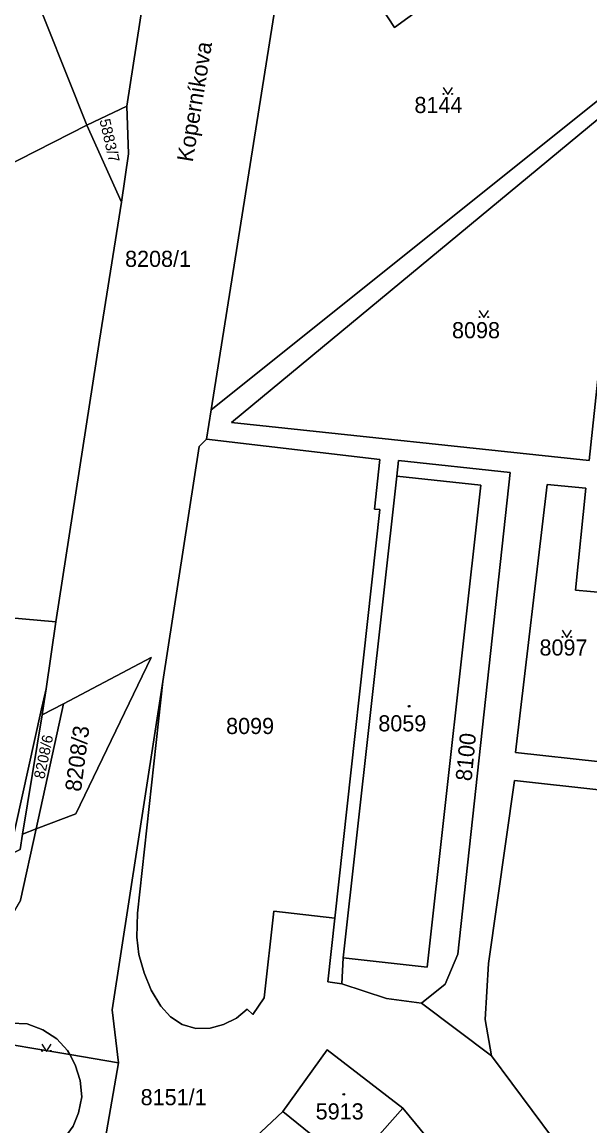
# Model space of a CAD drawing. Extents: x -596233 to -595156, y -1161235 to -1159375.
# Drawn here: x -595863.3 to -595803.5, y -1160032.8 to -1159916.5 of the extents above; entities that cross this region are included whole.
import ezdxf

# ---------------------------------------------------------------- set-up
doc = ezdxf.new("R2010")
doc.units = 0
for name, color, linetype in [('KN_KULTURY', 7, 'Continuous'), ('KN_PARC_CIS_POZ', 7, 'Continuous'), ('KN_PARC_CIS_STAV', 7, 'Continuous'), ('KN_PARC_PLOCHA', 7, 'Continuous'), ('KN_ULICE', 7, 'Continuous'), ('parcely_l', 7, 'Continuous')]:
    doc.layers.add(name, color=color, linetype=linetype)

msp = doc.modelspace()

# ---------------------------------------------------------------- linework, layer by layer
at = {"layer": 'KN_KULTURY'}
for points in [[(-595818.9618, -1159923.3716), (-595818.4618, -1159924.1216), (-595817.9618, -1159923.3716)], [(-595815.1818, -1159946.8816), (-595814.6818, -1159947.6316), (-595814.1818, -1159946.8816)], [(-595806.4218, -1159980.5816), (-595805.9218, -1159981.3316), (-595805.4218, -1159980.5816)], [(-595861.2618, -1160024.2016), (-595860.7618, -1160024.9516), (-595860.2618, -1160024.2016)]]:
    msp.add_lwpolyline(points, dxfattribs=at)
for centre, radius in [((-595818.912, -1159924.0714), 0.05), ((-595818.0126, -1159924.0714), 0.05), ((-595815.132, -1159947.5814), 0.05), ((-595814.2326, -1159947.5814), 0.05), ((-595806.372, -1159981.2814), 0.05), ((-595805.4726, -1159981.2814), 0.05), ((-595822.55, -1159988.58), 0.09), ((-595822.55, -1159988.58), 0.0398), ((-595861.212, -1160024.9014), 0.05), ((-595860.3126, -1160024.9014), 0.05), ((-595829.44, -1160029.47), 0.09), ((-595829.44, -1160029.47), 0.0398)]:
    msp.add_circle(centre, radius, dxfattribs=at)
at = {"layer": 'KN_PARC_PLOCHA'}
for points in [[(-595843.42, -1159957.34), (-595834.49, -1159901.2), (-595834.28, -1159901.52), (-595824.1, -1159917.05), (-595818.47, -1159912.97), (-595816.52, -1159911.48), (-595788.28, -1159889.92), (-595784.62, -1159887.13), (-595776.69, -1159899.43), (-595792.04, -1159897.58), (-595796.5, -1159899.94), (-595799.19, -1159921.99)], [(-595849.24, -1159905.62), (-595852.3, -1159925.34), (-595856.53, -1159927.37), (-595862.87, -1159911.39), (-595866.29, -1159903.11), (-595861.72, -1159904.04)], [(-595799.45, -1159924.08), (-595841.28, -1159958.68), (-595803.56, -1159962.68)], [(-595799.45, -1159924.08), (-595803.56, -1159962.68), (-595841.28, -1159958.68)], [(-595852.87, -1159935.46), (-595856.53, -1159927.37), (-595852.3, -1159925.34), (-595852.12, -1159930.37)], [(-595830.39, -1160010.91), (-595836.8, -1160010.19), (-595837.81, -1160019.32), (-595839.03, -1160021.05), (-595839.62, -1160020.49), (-595840.75, -1160021.46), (-595842.11, -1160022.11), (-595843.53, -1160022.51), (-595845.04, -1160022.54), (-595846.46, -1160022.12), (-595847.68, -1160021.29), (-595848.72, -1160020.19), (-595849.73, -1160018.51), (-595850.49, -1160016.68), (-595851.02, -1160014.74), (-595851.26, -1160012.9), (-595851.18, -1160010.37), (-595848.71, -1159987.89), (-595848.5, -1159985.99), (-595844.67, -1159961.23), (-595843.91, -1159960.44), (-595825.62, -1159962.58), (-595826.2, -1159967.8), (-595825.65, -1159967.86)], [(-595821.23, -1160019.86), (-595824.95, -1160019.36), (-595829.64, -1160017.82), (-595829.5, -1160015.08), (-595820.64, -1160016.09), (-595814.98, -1159965.29), (-595823.85, -1159964.34), (-595823.67, -1159962.7), (-595811.9, -1159963.96), (-595817.42, -1160014.7), (-595818.74, -1160017.88)], [(-595829.5, -1160015.08), (-595823.85, -1159964.34), (-595814.98, -1159965.29), (-595820.64, -1160016.09)], [(-595800.27, -1159976.78), (-595800.7, -1159980.45), (-595800.82, -1159980.45), (-595802.37, -1159994.43), (-595811.32, -1159993.44), (-595808, -1159965.22), (-595803.91, -1159965.62), (-595805.02, -1159976.34)], [(-595861.86, -1160001.51), (-595858.98, -1159988.31), (-595849.74, -1159983.46), (-595857.67, -1159999.93)], [(-595861.24, -1159989.5), (-595863.29, -1160002.05), (-595863.55, -1160003.66), (-595864.71, -1160004.28), (-595861.28, -1159988.85), (-595860.81, -1159986.75), (-595861.01, -1159988.09)], [(-595861.86, -1160001.51), (-595863.29, -1160002.05), (-595861.24, -1159989.5), (-595858.98, -1159988.31)], [(-595858.32, -1160025.29), (-595867.99, -1160023.67), (-595868.94, -1160023.56), (-595867.81, -1160022.83), (-595866.18, -1160022.24), (-595864.54, -1160021.96), (-595862.79, -1160022.06), (-595861.14, -1160022.69), (-595859.69, -1160023.62), (-595858.56, -1160024.86)], [(-595858.32, -1160025.29), (-595857.73, -1160026.36), (-595857.21, -1160028.01), (-595857.03, -1160029.73), (-595857.38, -1160031.42), (-595857.97, -1160032.82), (-595858.79, -1160033.98), (-595859.88, -1160035.04), (-595861.32, -1160035.96), (-595862.97, -1160036.48), (-595864.68, -1160036.62), (-595866.44, -1160036.37), (-595868.16, -1160035.65), (-595869.54, -1160034.59), (-595870.65, -1160033.22), (-595871.38, -1160031.7), (-595871.76, -1160029.99), (-595871.75, -1160028.25), (-595871.75, -1160027.99), (-595871.25, -1160026.56), (-595870.46, -1160025.1), (-595869.3, -1160023.79), (-595868.94, -1160023.56), (-595867.99, -1160023.67)], [(-595823.21, -1160030.94), (-595827.55, -1160035.85), (-595827.28, -1160036.15), (-595828.3, -1160037.39), (-595828.65, -1160037.1), (-595835.85, -1160031.29), (-595831.17, -1160024.77)]]:
    msp.add_lwpolyline(points, close=True, dxfattribs=at)
for points in [[(-595862.87, -1159911.39), (-595856.53, -1159927.37), (-595867.24, -1159932.79), (-595867.72, -1159931.49), (-595873.63, -1159916.58), (-595881.42, -1159897.55)], [(-595834.49, -1159901.2), (-595843.42, -1159957.34), (-595843.91, -1159960.44), (-595844.67, -1159961.23), (-595848.5, -1159985.99), (-595853.85, -1160020.56), (-595853.17, -1160026.15), (-595858.32, -1160025.29), (-595858.56, -1160024.86), (-595859.69, -1160023.62), (-595861.14, -1160022.69), (-595862.79, -1160022.06), (-595864.54, -1160021.96), (-595866.18, -1160022.24), (-595867.81, -1160022.83), (-595868.94, -1160023.56), (-595870.92, -1160023.33), (-595871.75, -1160027.99), (-595874.22, -1160041.91)], [(-595818.47, -1159912.97), (-595824.1, -1159917.05), (-595834.28, -1159901.52)], [(-595863.5, -1160009.02), (-595861.86, -1160001.51), (-595857.67, -1159999.93), (-595849.74, -1159983.46), (-595858.98, -1159988.31), (-595861.24, -1159989.5), (-595861.01, -1159988.09), (-595860.81, -1159986.75), (-595859.78, -1159979.68), (-595855.19, -1159950.01), (-595852.87, -1159935.46), (-595852.12, -1159930.37), (-595852.3, -1159925.34), (-595849.24, -1159905.62)], [(-595783.52, -1159999.51), (-595811.45, -1159996.39), (-595814.18, -1160015.68), (-595814.52, -1160021.57), (-595813.86, -1160025.43), (-595821.23, -1160019.86), (-595818.74, -1160017.88), (-595817.42, -1160014.7), (-595811.9, -1159963.96), (-595823.67, -1159962.7), (-595823.85, -1159964.34), (-595829.5, -1160015.08), (-595829.64, -1160017.82), (-595831.13, -1160017.63), (-595830.39, -1160010.91), (-595825.65, -1159967.86), (-595826.2, -1159967.8), (-595825.62, -1159962.58), (-595843.91, -1159960.44), (-595843.42, -1159957.34), (-595799.19, -1159921.99)], [(-595867.24, -1159932.79), (-595856.53, -1159927.37), (-595852.87, -1159935.46), (-595855.19, -1159950.01), (-595859.78, -1159979.68), (-595870.09, -1159978.76)], [(-595800.27, -1159976.78), (-595805.02, -1159976.34), (-595803.91, -1159965.62), (-595808, -1159965.22), (-595811.32, -1159993.44), (-595802.37, -1159994.43)], [(-595870.09, -1159978.76), (-595859.78, -1159979.68), (-595860.81, -1159986.75), (-595861.28, -1159988.85), (-595864.71, -1160004.28)], [(-595855.01, -1160036.64), (-595853.17, -1160026.15), (-595853.85, -1160020.56), (-595848.5, -1159985.99), (-595848.71, -1159987.89), (-595851.18, -1160010.37), (-595851.26, -1160012.9), (-595851.02, -1160014.74), (-595850.49, -1160016.68), (-595849.73, -1160018.51), (-595848.72, -1160020.19), (-595847.68, -1160021.29), (-595846.46, -1160022.12), (-595845.04, -1160022.54), (-595843.53, -1160022.51), (-595842.11, -1160022.11), (-595840.75, -1160021.46), (-595839.62, -1160020.49), (-595839.03, -1160021.05), (-595837.81, -1160019.32), (-595836.8, -1160010.19), (-595830.39, -1160010.91), (-595831.13, -1160017.63), (-595829.64, -1160017.82), (-595824.95, -1160019.36), (-595821.23, -1160019.86), (-595813.86, -1160025.43), (-595807.43, -1160034.05)], [(-595807.43, -1160034.05), (-595813.86, -1160025.43), (-595814.52, -1160021.57), (-595814.18, -1160015.68), (-595811.45, -1159996.39), (-595783.52, -1159999.51), (-595778.48, -1160007.99), (-595767.51, -1160026.48), (-595761.12, -1160042.61)], [(-595863.55, -1160003.66), (-595863.29, -1160002.05), (-595861.86, -1160001.51), (-595863.5, -1160009.02)], [(-595812.56, -1160043.82), (-595823.21, -1160030.94), (-595831.17, -1160024.77), (-595835.85, -1160031.29), (-595841.61, -1160036.68)], [(-595857.97, -1160032.82), (-595857.38, -1160031.42), (-595857.03, -1160029.73), (-595857.21, -1160028.01), (-595857.73, -1160026.36), (-595858.32, -1160025.29), (-595853.17, -1160026.15), (-595855.01, -1160036.64)], [(-595841.61, -1160036.68), (-595835.85, -1160031.29), (-595828.65, -1160037.1)], [(-595827.55, -1160035.85), (-595823.21, -1160030.94), (-595812.56, -1160043.82)]]:
    msp.add_lwpolyline(points, dxfattribs=at)
at = {"layer": 'parcely_l'}
for points in [[(-595784.62, -1159887.13), (-595776.69, -1159899.43), (-595792.04, -1159897.58), (-595796.5, -1159899.94), (-595799.19, -1159921.99), (-595843.42, -1159957.34)], [(-595834.28, -1159901.52), (-595824.1, -1159917.05), (-595818.47, -1159912.97), (-595816.52, -1159911.48), (-595788.28, -1159889.92)], [(-595843.42, -1159957.34), (-595834.49, -1159901.2)], [(-595866.29, -1159903.11), (-595862.87, -1159911.39), (-595856.53, -1159927.37)], [(-595849.24, -1159905.62), (-595852.3, -1159925.34)], [(-595799.45, -1159924.08), (-595803.56, -1159962.68), (-595841.28, -1159958.68), (-595799.45, -1159924.08)], [(-595856.53, -1159927.37), (-595852.3, -1159925.34)], [(-595852.3, -1159925.34), (-595852.12, -1159930.37), (-595852.87, -1159935.46)], [(-595867.72, -1159931.49), (-595867.24, -1159932.79), (-595856.53, -1159927.37)], [(-595856.53, -1159927.37), (-595852.87, -1159935.46)], [(-595852.87, -1159935.46), (-595855.19, -1159950.01), (-595859.78, -1159979.68)], [(-595843.42, -1159957.34), (-595843.91, -1159960.44)], [(-595843.91, -1159960.44), (-595844.67, -1159961.23), (-595848.5, -1159985.99)], [(-595843.91, -1159960.44), (-595825.62, -1159962.58), (-595826.2, -1159967.8), (-595825.65, -1159967.86), (-595830.39, -1160010.91)], [(-595823.85, -1159964.34), (-595823.67, -1159962.7), (-595811.9, -1159963.96), (-595817.42, -1160014.7), (-595818.74, -1160017.88), (-595821.23, -1160019.86)], [(-595829.5, -1160015.08), (-595823.85, -1159964.34)], [(-595823.85, -1159964.34), (-595814.98, -1159965.29), (-595820.64, -1160016.09), (-595829.5, -1160015.08)], [(-595802.37, -1159994.43), (-595811.32, -1159993.44), (-595808, -1159965.22), (-595803.91, -1159965.62), (-595805.02, -1159976.34), (-595800.27, -1159976.78)], [(-595859.78, -1159979.68), (-595870.09, -1159978.76)], [(-595859.78, -1159979.68), (-595860.81, -1159986.75)], [(-595858.98, -1159988.31), (-595849.74, -1159983.46), (-595857.67, -1159999.93), (-595861.86, -1160001.51)], [(-595848.5, -1159985.99), (-595853.85, -1160020.56), (-595853.17, -1160026.15)], [(-595848.5, -1159985.99), (-595848.71, -1159987.89), (-595851.18, -1160010.37), (-595851.26, -1160012.9), (-595851.02, -1160014.74), (-595850.49, -1160016.68), (-595849.73, -1160018.51), (-595848.72, -1160020.19), (-595847.68, -1160021.29), (-595846.46, -1160022.12), (-595845.04, -1160022.54), (-595843.53, -1160022.51), (-595842.11, -1160022.11), (-595840.75, -1160021.46), (-595839.62, -1160020.49), (-595839.03, -1160021.05), (-595837.81, -1160019.32), (-595836.8, -1160010.19), (-595830.39, -1160010.91)], [(-595860.81, -1159986.75), (-595861.28, -1159988.85), (-595864.71, -1160004.28)], [(-595861.24, -1159989.5), (-595861.01, -1159988.09), (-595860.81, -1159986.75)], [(-595861.86, -1160001.51), (-595858.98, -1159988.31)], [(-595858.98, -1159988.31), (-595861.24, -1159989.5)], [(-595863.29, -1160002.05), (-595861.24, -1159989.5)], [(-595813.86, -1160025.43), (-595814.52, -1160021.57), (-595814.18, -1160015.68), (-595811.45, -1159996.39), (-595783.52, -1159999.51), (-595778.48, -1160007.99), (-595767.51, -1160026.48), (-595761.12, -1160042.61), (-595750.67, -1160067.79), (-595739.53, -1160099.72), (-595738.52, -1160108.06), (-595753.25, -1160118.41)], [(-595861.86, -1160001.51), (-595863.5, -1160009.02), (-595864.51, -1160010.76), (-595865.93, -1160012.19), (-595867.19, -1160013.07), (-595868.82, -1160013.85), (-595870.93, -1160014.6), (-595872.48, -1160015.4), (-595873.45, -1160015.95), (-595874.87, -1160016.53), (-595876.28, -1160016.91), (-595877.93, -1160017.17), (-595879.67, -1160017.26), (-595881.65, -1160017.14), (-595881.73, -1160017.12)], [(-595863.29, -1160002.05), (-595861.86, -1160001.51)], [(-595864.71, -1160004.28), (-595863.55, -1160003.66), (-595863.29, -1160002.05)], [(-595830.39, -1160010.91), (-595831.13, -1160017.63), (-595829.64, -1160017.82)], [(-595829.64, -1160017.82), (-595829.5, -1160015.08)], [(-595821.23, -1160019.86), (-595824.95, -1160019.36), (-595829.64, -1160017.82)], [(-595821.23, -1160019.86), (-595813.86, -1160025.43)], [(-595868.94, -1160023.56), (-595867.81, -1160022.83), (-595866.18, -1160022.24), (-595864.54, -1160021.96), (-595862.79, -1160022.06), (-595861.14, -1160022.69), (-595859.69, -1160023.62), (-595858.56, -1160024.86), (-595858.32, -1160025.29)], [(-595868.94, -1160023.56), (-595867.99, -1160023.67), (-595858.32, -1160025.29)], [(-595835.85, -1160031.29), (-595831.17, -1160024.77), (-595823.21, -1160030.94)], [(-595871.75, -1160027.99), (-595871.75, -1160028.25), (-595871.76, -1160029.99), (-595871.38, -1160031.7), (-595870.65, -1160033.22), (-595869.54, -1160034.59), (-595868.16, -1160035.65), (-595866.44, -1160036.37), (-595864.68, -1160036.62), (-595862.97, -1160036.48), (-595861.32, -1160035.96), (-595859.88, -1160035.04), (-595858.79, -1160033.98), (-595857.97, -1160032.82), (-595857.38, -1160031.42), (-595857.03, -1160029.73), (-595857.21, -1160028.01), (-595857.73, -1160026.36), (-595858.32, -1160025.29)], [(-595858.32, -1160025.29), (-595853.17, -1160026.15)], [(-595796.44, -1160039.12), (-595803.12, -1160038.49), (-595807.43, -1160034.05), (-595813.86, -1160025.43)], [(-595853.17, -1160026.15), (-595855.01, -1160036.64), (-595856.18, -1160043.33)], [(-595841.61, -1160036.68), (-595835.85, -1160031.29)], [(-595835.85, -1160031.29), (-595828.65, -1160037.1), (-595828.3, -1160037.39), (-595827.28, -1160036.15), (-595827.55, -1160035.85), (-595823.21, -1160030.94)], [(-595823.21, -1160030.94), (-595812.56, -1160043.82), (-595809.99, -1160047.01), (-595799.96, -1160059.65), (-595794.77, -1160069.64), (-595794.96, -1160069.84), (-595786.27, -1160087.62)]]:
    msp.add_lwpolyline(points, dxfattribs=at)

# ---------------------------------------------------------------- texts
at = {"layer": 'KN_PARC_CIS_POZ'}
for s, p in [('8144', (-595821.9866, -1159926.08)), ('8208/1', (-595852.4866, -1159942.29)), ('8098', (-595818.0266, -1159949.81)), ('8097', (-595808.8066, -1159983.24)), ('8099', (-595841.8366, -1159991.51)), ('8151/1', (-595850.8466, -1160030.62))]:
    msp.add_text(s, height=1.7, dxfattribs=at).set_placement(p)
for s, height, rotation, p in [('5883/7', 1.14, 282.99763, (-595855.1965, -1159926.8328)), ('8208/3', 1.7, 82.500977, (-595857.1386, -1159997.6454)), ('8208/6', 1.14, 78.278045, (-595860.9962, -1159996.3026)), ('8100', 1.7, 84.426902, (-595815.9727, -1159996.5219))]:
    msp.add_text(s, height=height, rotation=rotation, dxfattribs=at).set_placement(p)
at = {"layer": 'KN_PARC_CIS_STAV'}
for s, p in [('8059', (-595825.7966, -1159991.23)), ('5913', (-595832.3966, -1160032.12))]:
    msp.add_text(s, height=1.7, dxfattribs=at).set_placement(p)
at = {"layer": 'KN_ULICE'}
msp.add_text('Koperníkova', height=1.7, rotation=80.744604, dxfattribs=at).set_placement((-595845.3582, -1159931.3085))

doc.saveas('drawing.dxf')
